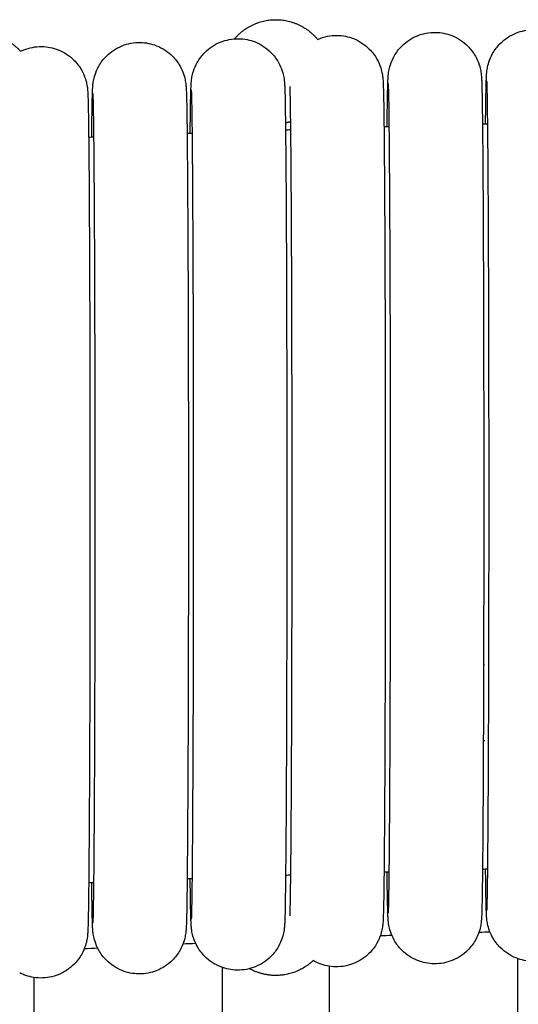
# Model space of a CAD drawing. Header units: millimetres. Extents: x -31695 to -19845, y -5614 to 7253.
# Tile 406 of 432: x -22234 to -22215, y 5516 to 5553. Entities that reach past the tile are written whole.
import ezdxf

# ---------------------------------------------------------------- set-up
doc = ezdxf.new("R2010")
doc.units = ezdxf.units.MM
doc.layers.add('2d', color=7, linetype='Continuous', true_color=0x000000)

msp = doc.modelspace()

# ---------------------------------------------------------------- linework, layer by layer
at = {"layer": '2d', "linetype": 'Continuous', "lineweight": -3}
for points, weights, knots in [([(-22226.074, 5552.129), (-22225.474, 5552.848), (-22224.525, 5552.848), (-22223.561, 5552.848), (-22222.96, 5552.11)], [0.855718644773, 0.835746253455, 1, 0.833517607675, 0.856294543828], [0.7662981, 0.7662981, 0.7662981, 0.9424778, 0.9424778, 1.1210479, 1.1210479, 1.1210479]), ([(-22237.1, 5551.672), (-22236.504, 5552.323), (-22235.611, 5552.323), (-22234.71, 5552.323), (-22234.113, 5551.662)], [0.854187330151, 0.843918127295, 1, 0.842737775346, 0.854352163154], [0.7750633, 0.7750633, 0.7750633, 0.9424778, 0.9424778, 1.1111583, 1.1111583, 1.1111583]), ([(-22223.127, 5517.493), (-22223.71, 5516.935), (-22224.525, 5516.935), (-22225.053, 5516.935), (-22225.512, 5517.189)], [0.853579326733, 0.855502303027, 1, 0.901507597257, 0.869256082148], [1.4158071, 1.4158071, 1.4158071, 1.5707963, 1.5707963, 1.6764399, 1.6764399, 1.6764399])]:
    msp.add_rational_spline(points, weights, degree=2, knots=knots, dxfattribs=at)
for points, knots in [([(-22216.647, 5548.934), (-22216.644, 5549.195), (-22216.642, 5549.43), (-22216.633, 5550.021), (-22216.628, 5550.303), (-22216.619, 5550.578), (-22216.617, 5550.632), (-22216.613, 5550.731), (-22216.609, 5550.799), (-22216.6, 5550.892), (-22216.596, 5550.943), (-22216.568, 5551.09), (-22216.552, 5551.163), (-22216.49, 5551.356), (-22216.442, 5551.47), (-22216.306, 5551.712), (-22216.208, 5551.843), (-22216.094, 5551.956), (-22215.925, 5552.125), (-22215.723, 5552.258), (-22215.295, 5552.428), (-22215.077, 5552.469), (-22214.825, 5552.469), (-22214.615, 5552.465), (-22214.407, 5552.424), (-22213.989, 5552.258), (-22213.787, 5552.125), (-22213.618, 5551.956), (-22213.504, 5551.843), (-22213.406, 5551.712), (-22213.27, 5551.47), (-22213.222, 5551.356), (-22213.16, 5551.163), (-22213.143, 5551.09), (-22213.116, 5550.943), (-22213.112, 5550.892), (-22213.103, 5550.798), (-22213.099, 5550.73), (-22213.095, 5550.631), (-22213.093, 5550.577), (-22213.084, 5550.302), (-22213.079, 5550.02), (-22213.062, 5548.835), (-22213.052, 5547.642), (-22213.043, 5546.115), (-22213.026, 5543.151), (-22213.017, 5539.141), (-22213.017, 5534.968), (-22213.017, 5530.794), (-22213.026, 5526.784), (-22213.043, 5523.821), (-22213.052, 5522.295), (-22213.062, 5521.101), (-22213.079, 5519.917), (-22213.084, 5519.635), (-22213.093, 5519.361), (-22213.095, 5519.307), (-22213.099, 5519.208), (-22213.103, 5519.139), (-22213.112, 5519.046), (-22213.116, 5518.995), (-22213.143, 5518.848), (-22213.16, 5518.775), (-22213.222, 5518.582), (-22213.27, 5518.468), (-22213.406, 5518.226), (-22213.504, 5518.096), (-22213.618, 5517.982), (-22213.787, 5517.813), (-22213.989, 5517.68), (-22214.417, 5517.511), (-22214.635, 5517.469), (-22214.887, 5517.469), (-22215.097, 5517.473), (-22215.305, 5517.515), (-22215.723, 5517.68), (-22215.925, 5517.813), (-22216.094, 5517.982), (-22216.208, 5518.096), (-22216.306, 5518.226), (-22216.442, 5518.468), (-22216.49, 5518.582), (-22216.552, 5518.775), (-22216.568, 5518.848), (-22216.596, 5518.996), (-22216.6, 5519.047), (-22216.609, 5519.14), (-22216.613, 5519.208), (-22216.617, 5519.307), (-22216.619, 5519.361), (-22216.628, 5519.636), (-22216.633, 5519.918), (-22216.641, 5520.487), (-22216.644, 5520.695), (-22216.646, 5520.924)], [-37.03825, -37.03825, -37.03825, -37.03825, -35.348113, -35.348113, -32.257505, -32.257505, -31.248718, -31.248718, -30.435299, -30.435299, -29.931752, -29.931752, -29.585865, -29.585865, -29.18645, -29.18645, -28.655957, -28.655957, -28.655957, -27.934054, -27.934054, -27.237592, -27.237592, -27.237592, -26.604135, -26.604135, -25.882445, -25.882445, -25.882445, -25.353362, -25.353362, -24.955008, -24.955008, -24.61004, -24.61004, -24.104718, -24.104718, -23.292803, -23.292803, -22.283607, -22.283607, -19.191131, -19.191131, -12.698697, -12.698697, -12.698697, 0, 0, 0, 12.698698, 12.698698, 12.698698, 19.187054, 19.187054, 22.277662, 22.277662, 23.286449, 23.286449, 24.099868, 24.099868, 24.603415, 24.603415, 24.949302, 24.949302, 25.348717, 25.348717, 25.87921, 25.87921, 25.87921, 26.601113, 26.601113, 27.297575, 27.297575, 27.297575, 27.931032, 27.931032, 28.652722, 28.652722, 28.652722, 29.181805, 29.181805, 29.580159, 29.580159, 29.925127, 29.925127, 30.430449, 30.430449, 31.242364, 31.242364, 32.25156, 32.25156, 35.344036, 35.344036, 36.855599, 36.855599, 36.855599, 36.855599]), ([(-22227.742, 5548.585), (-22227.739, 5548.851), (-22227.736, 5549.091), (-22227.728, 5549.685), (-22227.722, 5549.967), (-22227.714, 5550.242), (-22227.712, 5550.296), (-22227.707, 5550.395), (-22227.704, 5550.463), (-22227.695, 5550.557), (-22227.69, 5550.607), (-22227.663, 5550.754), (-22227.647, 5550.827), (-22227.585, 5551.02), (-22227.536, 5551.135), (-22227.401, 5551.377), (-22227.302, 5551.507), (-22227.189, 5551.621), (-22227.02, 5551.789), (-22226.818, 5551.922), (-22226.39, 5552.092), (-22226.171, 5552.134), (-22225.919, 5552.133), (-22225.709, 5552.129), (-22225.502, 5552.088), (-22225.084, 5551.922), (-22224.882, 5551.789), (-22224.713, 5551.621), (-22224.599, 5551.507), (-22224.501, 5551.377), (-22224.365, 5551.135), (-22224.316, 5551.02), (-22224.254, 5550.827), (-22224.238, 5550.754), (-22224.211, 5550.607), (-22224.207, 5550.556), (-22224.198, 5550.463), (-22224.194, 5550.394), (-22224.189, 5550.295), (-22224.187, 5550.241), (-22224.179, 5549.967), (-22224.174, 5549.684), (-22224.157, 5548.5), (-22224.146, 5547.306), (-22224.138, 5545.779), (-22224.121, 5542.815), (-22224.112, 5538.806), (-22224.112, 5534.632)], [72.005267, 72.005267, 72.005267, 72.005267, 73.722221, 73.722221, 76.812828, 76.812828, 77.821616, 77.821616, 78.635035, 78.635035, 79.138582, 79.138582, 79.484469, 79.484469, 79.883884, 79.883884, 80.414377, 80.414377, 80.414377, 81.13628, 81.13628, 81.832742, 81.832742, 81.832742, 82.466199, 82.466199, 83.187889, 83.187889, 83.187889, 83.716972, 83.716972, 84.115326, 84.115326, 84.460294, 84.460294, 84.965616, 84.965616, 85.777531, 85.777531, 86.786727, 86.786727, 89.879203, 89.879203, 96.371637, 96.371637, 96.371637, 109.070334, 109.070334, 109.070334, 109.070334]), ([(-22222.96, 5552.11), (-22222.692, 5552.218), (-22222.474, 5552.259), (-22222.222, 5552.259), (-22222.012, 5552.255), (-22221.804, 5552.214), (-22221.386, 5552.048), (-22221.184, 5551.915), (-22221.015, 5551.746), (-22220.901, 5551.633), (-22220.803, 5551.502), (-22220.667, 5551.26), (-22220.619, 5551.146), (-22220.557, 5550.953), (-22220.54, 5550.88), (-22220.513, 5550.733), (-22220.509, 5550.682), (-22220.5, 5550.588), (-22220.496, 5550.52), (-22220.492, 5550.421), (-22220.49, 5550.367), (-22220.481, 5550.092), (-22220.476, 5549.81), (-22220.459, 5548.625), (-22220.449, 5547.432), (-22220.44, 5545.905), (-22220.423, 5542.941), (-22220.414, 5538.932), (-22220.414, 5534.758), (-22220.414, 5530.584), (-22220.423, 5526.574), (-22220.44, 5523.611), (-22220.449, 5522.085), (-22220.459, 5520.891), (-22220.476, 5519.707), (-22220.481, 5519.425), (-22220.49, 5519.151), (-22220.492, 5519.097), (-22220.496, 5518.998), (-22220.5, 5518.929), (-22220.509, 5518.836), (-22220.513, 5518.785), (-22220.54, 5518.638), (-22220.557, 5518.565), (-22220.619, 5518.372), (-22220.667, 5518.258), (-22220.803, 5518.016), (-22220.901, 5517.886), (-22221.015, 5517.772), (-22221.184, 5517.603), (-22221.386, 5517.47), (-22221.814, 5517.301), (-22222.032, 5517.259), (-22222.284, 5517.259), (-22222.494, 5517.263), (-22222.702, 5517.305), (-22222.976, 5517.413), (-22223.053, 5517.45), (-22223.127, 5517.493)], [-28.002198, -28.002198, -28.002198, -28.002198, -27.304891, -27.304891, -27.304891, -26.670664, -26.670664, -25.948098, -25.948098, -25.948098, -25.418372, -25.418372, -25.019535, -25.019535, -24.674148, -24.674148, -24.168212, -24.168212, -23.355312, -23.355312, -22.34489, -22.34489, -19.248659, -19.248659, -12.748342, -12.748342, -12.748342, -0.034226, -0.034226, -0.034226, 12.679891, 12.679891, 12.679891, 19.176125, 19.176125, 22.270485, 22.270485, 23.280498, 23.280498, 24.094905, 24.094905, 24.599063, 24.599063, 24.94537, 24.94537, 25.34527, 25.34527, 25.876407, 25.876407, 25.876407, 26.599187, 26.599187, 27.296494, 27.296494, 27.296494, 27.93072, 27.93072, 28.187796, 28.187796, 28.187796, 28.187796]), ([(-22220.346, 5548.831), (-22220.343, 5549.094), (-22220.34, 5549.331), (-22220.332, 5549.923), (-22220.326, 5550.205), (-22220.318, 5550.48), (-22220.316, 5550.534), (-22220.311, 5550.633), (-22220.308, 5550.701), (-22220.299, 5550.794), (-22220.294, 5550.845), (-22220.267, 5550.992), (-22220.251, 5551.065), (-22220.189, 5551.258), (-22220.14, 5551.372), (-22220.005, 5551.614), (-22219.906, 5551.745), (-22219.793, 5551.858), (-22219.624, 5552.027), (-22219.422, 5552.16), (-22218.994, 5552.33), (-22218.775, 5552.371), (-22218.523, 5552.371), (-22218.313, 5552.367), (-22218.106, 5552.326), (-22217.688, 5552.16), (-22217.485, 5552.027), (-22217.317, 5551.858), (-22217.203, 5551.745), (-22217.105, 5551.614), (-22216.969, 5551.372), (-22216.92, 5551.258), (-22216.858, 5551.065), (-22216.842, 5550.992), (-22216.815, 5550.844), (-22216.81, 5550.794), (-22216.802, 5550.7), (-22216.798, 5550.632), (-22216.793, 5550.533), (-22216.791, 5550.479), (-22216.783, 5550.204), (-22216.777, 5549.922), (-22216.761, 5548.737), (-22216.75, 5547.544), (-22216.742, 5546.017), (-22216.725, 5543.053), (-22216.716, 5539.043), (-22216.716, 5534.87)], [72.023126, 72.023126, 72.023126, 72.023126, 73.722221, 73.722221, 76.812828, 76.812828, 77.821616, 77.821616, 78.635035, 78.635035, 79.138582, 79.138582, 79.484469, 79.484469, 79.883884, 79.883884, 80.414377, 80.414377, 80.414377, 81.13628, 81.13628, 81.832742, 81.832742, 81.832742, 82.466199, 82.466199, 83.187889, 83.187889, 83.187889, 83.716972, 83.716972, 84.115326, 84.115326, 84.460294, 84.460294, 84.965616, 84.965616, 85.777531, 85.777531, 86.786727, 86.786727, 89.879203, 89.879203, 96.371637, 96.371637, 96.371637, 109.070334, 109.070334, 109.070334, 109.070334]), ([(-22234.113, 5551.663), (-22234.072, 5551.683), (-22234.031, 5551.701), (-22233.784, 5551.799), (-22233.565, 5551.84), (-22233.314, 5551.84), (-22233.104, 5551.836), (-22232.896, 5551.795), (-22232.478, 5551.629), (-22232.276, 5551.496), (-22232.107, 5551.328), (-22231.993, 5551.214), (-22231.895, 5551.083), (-22231.759, 5550.841), (-22231.711, 5550.727), (-22231.649, 5550.534), (-22231.632, 5550.461), (-22231.605, 5550.314), (-22231.601, 5550.263), (-22231.592, 5550.169), (-22231.588, 5550.101), (-22231.583, 5550.002), (-22231.581, 5549.948), (-22231.573, 5549.674), (-22231.568, 5549.391), (-22231.551, 5548.206), (-22231.54, 5547.013), (-22231.532, 5545.486), (-22231.515, 5542.522), (-22231.506, 5538.513), (-22231.506, 5534.339)], [81.000061, 81.000061, 81.000061, 81.000061, 81.13628, 81.13628, 81.832742, 81.832742, 81.832742, 82.466199, 82.466199, 83.187889, 83.187889, 83.187889, 83.716972, 83.716972, 84.115326, 84.115326, 84.460294, 84.460294, 84.965616, 84.965616, 85.777531, 85.777531, 86.786727, 86.786727, 89.879203, 89.879203, 96.371637, 96.371637, 96.371637, 109.070334, 109.070334, 109.070334, 109.070334]), ([(-22231.44, 5548.442), (-22231.437, 5548.709), (-22231.434, 5548.95), (-22231.425, 5549.546), (-22231.42, 5549.828), (-22231.411, 5550.102), (-22231.409, 5550.156), (-22231.405, 5550.255), (-22231.401, 5550.323), (-22231.392, 5550.417), (-22231.388, 5550.468), (-22231.361, 5550.615), (-22231.344, 5550.688), (-22231.282, 5550.881), (-22231.234, 5550.995), (-22231.098, 5551.237), (-22231, 5551.367), (-22230.886, 5551.481), (-22230.717, 5551.65), (-22230.515, 5551.783), (-22230.087, 5551.952), (-22229.869, 5551.994), (-22229.617, 5551.994), (-22229.407, 5551.99), (-22229.199, 5551.948), (-22228.781, 5551.783), (-22228.579, 5551.65), (-22228.41, 5551.481), (-22228.296, 5551.367), (-22228.198, 5551.237), (-22228.062, 5550.995), (-22228.014, 5550.881), (-22227.952, 5550.688), (-22227.936, 5550.615), (-22227.908, 5550.467), (-22227.904, 5550.416), (-22227.895, 5550.323), (-22227.891, 5550.255), (-22227.887, 5550.156), (-22227.885, 5550.102), (-22227.876, 5549.827), (-22227.871, 5549.545), (-22227.854, 5548.36), (-22227.844, 5547.166), (-22227.835, 5545.64), (-22227.818, 5542.676), (-22227.809, 5538.666), (-22227.809, 5534.492)], [71.996859, 71.996859, 71.996859, 71.996859, 73.722221, 73.722221, 76.812828, 76.812828, 77.821616, 77.821616, 78.635035, 78.635035, 79.138582, 79.138582, 79.484469, 79.484469, 79.883884, 79.883884, 80.414377, 80.414377, 80.414377, 81.13628, 81.13628, 81.832742, 81.832742, 81.832742, 82.466199, 82.466199, 83.187889, 83.187889, 83.187889, 83.716972, 83.716972, 84.115326, 84.115326, 84.460294, 84.460294, 84.965616, 84.965616, 85.777531, 85.777531, 86.786727, 86.786727, 89.879203, 89.879203, 96.371637, 96.371637, 96.371637, 109.070334, 109.070334, 109.070334, 109.070334]), ([(-22223.914, 5534.758), (-22223.914, 5538.924), (-22223.923, 5542.931), (-22223.94, 5545.885), (-22223.95, 5547.643), (-22223.962, 5548.971), (-22223.981, 5550.015), (-22223.987, 5550.238), (-22223.992, 5550.337)], [0, 0, 0, 0, 12.967343, 12.967343, 12.967343, 20.739773, 20.739773, 23.783996, 23.783996, 23.783996, 23.783996]), ([(-22220.216, 5534.87), (-22220.216, 5539.036), (-22220.225, 5543.043), (-22220.242, 5545.997), (-22220.252, 5547.755), (-22220.264, 5549.083), (-22220.282, 5550.127), (-22220.289, 5550.35), (-22220.293, 5550.448)], [0, 0, 0, 0, 12.967343, 12.967343, 12.967343, 20.739773, 20.739773, 23.783996, 23.783996, 23.783996, 23.783996]), ([(-22216.517, 5534.968), (-22216.517, 5539.134), (-22216.526, 5543.141), (-22216.543, 5546.095), (-22216.553, 5547.853), (-22216.565, 5549.181), (-22216.584, 5550.225), (-22216.59, 5550.448), (-22216.595, 5550.546)], [0, 0, 0, 0, 12.967343, 12.967343, 12.967343, 20.739773, 20.739773, 23.783996, 23.783996, 23.783996, 23.783996]), ([(-22231.309, 5534.492), (-22231.309, 5538.659), (-22231.318, 5542.666), (-22231.335, 5545.62), (-22231.345, 5547.378), (-22231.357, 5548.706), (-22231.376, 5549.75), (-22231.382, 5549.973), (-22231.387, 5550.071)], [0, 0, 0, 0, 12.967343, 12.967343, 12.967343, 20.739773, 20.739773, 23.783996, 23.783996, 23.783996, 23.783996]), ([(-22227.612, 5534.632), (-22227.612, 5538.799), (-22227.621, 5542.805), (-22227.638, 5545.759), (-22227.648, 5547.517), (-22227.66, 5548.846), (-22227.678, 5549.889), (-22227.685, 5550.112), (-22227.69, 5550.211)], [0, 0, 0, 0, 12.967343, 12.967343, 12.967343, 20.739773, 20.739773, 23.783996, 23.783996, 23.783996, 23.783996]), ([(-22223.992, 5519.182), (-22223.989, 5519.23), (-22223.988, 5519.273), (-22223.983, 5519.434), (-22223.979, 5519.596), (-22223.962, 5520.546), (-22223.95, 5521.873), (-22223.94, 5523.631), (-22223.923, 5526.584), (-22223.914, 5530.591), (-22223.914, 5534.758)], [3.382838, 3.382838, 3.382838, 3.382838, 4.385952, 4.385952, 6.466044, 6.466044, 14.246477, 14.246477, 14.246477, 27.20762, 27.20762, 27.20762, 27.20762]), ([(-22216.716, 5534.87), (-22216.716, 5530.696), (-22216.725, 5526.686), (-22216.742, 5523.723), (-22216.75, 5522.197), (-22216.761, 5521.003), (-22216.777, 5519.819), (-22216.783, 5519.537), (-22216.791, 5519.263), (-22216.793, 5519.209), (-22216.798, 5519.11), (-22216.802, 5519.041), (-22216.811, 5518.948), (-22216.815, 5518.897), (-22216.842, 5518.75), (-22216.858, 5518.677), (-22216.92, 5518.484), (-22216.969, 5518.37), (-22217.105, 5518.128), (-22217.203, 5517.998), (-22217.317, 5517.884), (-22217.485, 5517.715), (-22217.688, 5517.582), (-22218.115, 5517.413), (-22218.334, 5517.371), (-22218.586, 5517.371), (-22218.796, 5517.375), (-22219.004, 5517.417), (-22219.422, 5517.582), (-22219.624, 5517.715), (-22219.793, 5517.884), (-22219.906, 5517.998), (-22220.005, 5518.128), (-22220.14, 5518.37), (-22220.189, 5518.484), (-22220.251, 5518.677), (-22220.267, 5518.75), (-22220.294, 5518.898), (-22220.299, 5518.949), (-22220.308, 5519.042), (-22220.311, 5519.11), (-22220.316, 5519.209), (-22220.318, 5519.263), (-22220.326, 5519.538), (-22220.332, 5519.82), (-22220.34, 5520.387), (-22220.342, 5520.593), (-22220.345, 5520.818)], [0, 0, 0, 0, 12.698698, 12.698698, 12.698698, 19.187054, 19.187054, 22.277662, 22.277662, 23.286449, 23.286449, 24.099868, 24.099868, 24.603415, 24.603415, 24.949302, 24.949302, 25.348717, 25.348717, 25.87921, 25.87921, 25.87921, 26.601113, 26.601113, 27.297575, 27.297575, 27.297575, 27.931032, 27.931032, 28.652722, 28.652722, 28.652722, 29.181805, 29.181805, 29.580159, 29.580159, 29.925127, 29.925127, 30.430449, 30.430449, 31.242364, 31.242364, 32.25156, 32.25156, 35.344036, 35.344036, 36.839441, 36.839441, 36.839441, 36.839441]), ([(-22220.293, 5519.294), (-22220.291, 5519.342), (-22220.289, 5519.385), (-22220.284, 5519.546), (-22220.281, 5519.708), (-22220.264, 5520.657), (-22220.252, 5521.985), (-22220.242, 5523.743), (-22220.225, 5526.696), (-22220.216, 5530.703), (-22220.216, 5534.87)], [3.382838, 3.382838, 3.382838, 3.382838, 4.385952, 4.385952, 6.466044, 6.466044, 14.246477, 14.246477, 14.246477, 27.20762, 27.20762, 27.20762, 27.20762]), ([(-22216.595, 5519.392), (-22216.592, 5519.44), (-22216.591, 5519.483), (-22216.586, 5519.644), (-22216.582, 5519.806), (-22216.565, 5520.756), (-22216.553, 5522.083), (-22216.543, 5523.841), (-22216.526, 5526.794), (-22216.517, 5530.801), (-22216.517, 5534.968)], [3.382838, 3.382838, 3.382838, 3.382838, 4.385952, 4.385952, 6.466044, 6.466044, 14.246477, 14.246477, 14.246477, 27.20762, 27.20762, 27.20762, 27.20762]), ([(-22231.506, 5534.339), (-22231.506, 5530.165), (-22231.515, 5526.155), (-22231.532, 5523.192), (-22231.541, 5521.666), (-22231.551, 5520.472), (-22231.568, 5519.288), (-22231.573, 5519.006), (-22231.581, 5518.732), (-22231.583, 5518.678), (-22231.588, 5518.579), (-22231.592, 5518.511), (-22231.601, 5518.417), (-22231.605, 5518.366), (-22231.632, 5518.219), (-22231.649, 5518.146), (-22231.711, 5517.953), (-22231.759, 5517.839), (-22231.895, 5517.597), (-22231.993, 5517.467), (-22232.107, 5517.353), (-22232.276, 5517.184), (-22232.478, 5517.051), (-22232.906, 5516.882), (-22233.124, 5516.84), (-22233.376, 5516.84), (-22233.586, 5516.844), (-22233.794, 5516.886), (-22234.043, 5516.984), (-22234.095, 5517.008), (-22234.145, 5517.034)], [0, 0, 0, 0, 12.698698, 12.698698, 12.698698, 19.187054, 19.187054, 22.277662, 22.277662, 23.286449, 23.286449, 24.099868, 24.099868, 24.603415, 24.603415, 24.949302, 24.949302, 25.348717, 25.348717, 25.87921, 25.87921, 25.87921, 26.601113, 26.601113, 27.297575, 27.297575, 27.297575, 27.931032, 27.931032, 28.103832, 28.103832, 28.103832, 28.103832]), ([(-22227.809, 5534.492), (-22227.809, 5530.318), (-22227.818, 5526.309), (-22227.835, 5523.346), (-22227.844, 5521.819), (-22227.854, 5520.626), (-22227.871, 5519.442), (-22227.876, 5519.16), (-22227.885, 5518.885), (-22227.887, 5518.831), (-22227.891, 5518.732), (-22227.895, 5518.664), (-22227.904, 5518.571), (-22227.908, 5518.52), (-22227.936, 5518.373), (-22227.952, 5518.3), (-22228.014, 5518.107), (-22228.062, 5517.993), (-22228.198, 5517.751), (-22228.296, 5517.62), (-22228.41, 5517.507), (-22228.579, 5517.338), (-22228.781, 5517.205), (-22229.209, 5517.035), (-22229.427, 5516.994), (-22229.679, 5516.994), (-22229.889, 5516.998), (-22230.097, 5517.039), (-22230.515, 5517.205), (-22230.717, 5517.338), (-22230.886, 5517.507), (-22231, 5517.62), (-22231.098, 5517.751), (-22231.234, 5517.993), (-22231.282, 5518.107), (-22231.344, 5518.3), (-22231.361, 5518.373), (-22231.388, 5518.52), (-22231.392, 5518.571), (-22231.401, 5518.665), (-22231.405, 5518.733), (-22231.409, 5518.832), (-22231.411, 5518.886), (-22231.42, 5519.16), (-22231.425, 5519.443), (-22231.433, 5520.004), (-22231.436, 5520.201), (-22231.438, 5520.418)], [0, 0, 0, 0, 12.698698, 12.698698, 12.698698, 19.187054, 19.187054, 22.277662, 22.277662, 23.286449, 23.286449, 24.099868, 24.099868, 24.603415, 24.603415, 24.949302, 24.949302, 25.348717, 25.348717, 25.87921, 25.87921, 25.87921, 26.601113, 26.601113, 27.297575, 27.297575, 27.297575, 27.931032, 27.931032, 28.652722, 28.652722, 28.652722, 29.181805, 29.181805, 29.580159, 29.580159, 29.925127, 29.925127, 30.430449, 30.430449, 31.242364, 31.242364, 32.25156, 32.25156, 35.344036, 35.344036, 36.788095, 36.788095, 36.788095, 36.788095]), ([(-22231.387, 5518.916), (-22231.384, 5518.964), (-22231.383, 5519.007), (-22231.378, 5519.169), (-22231.374, 5519.33), (-22231.357, 5520.28), (-22231.345, 5521.608), (-22231.335, 5523.366), (-22231.318, 5526.319), (-22231.309, 5530.325), (-22231.309, 5534.492)], [3.382838, 3.382838, 3.382838, 3.382838, 4.385952, 4.385952, 6.466044, 6.466044, 14.246477, 14.246477, 14.246477, 27.20762, 27.20762, 27.20762, 27.20762]), ([(-22224.112, 5534.632), (-22224.112, 5530.458), (-22224.121, 5526.448), (-22224.138, 5523.485), (-22224.146, 5521.959), (-22224.157, 5520.766), (-22224.174, 5519.582), (-22224.179, 5519.299), (-22224.187, 5519.025), (-22224.189, 5518.971), (-22224.194, 5518.872), (-22224.198, 5518.804), (-22224.207, 5518.71), (-22224.211, 5518.66), (-22224.238, 5518.513), (-22224.254, 5518.439), (-22224.316, 5518.247), (-22224.365, 5518.132), (-22224.501, 5517.89), (-22224.599, 5517.76), (-22224.713, 5517.646), (-22224.882, 5517.477), (-22225.084, 5517.344), (-22225.511, 5517.175), (-22225.73, 5517.133), (-22225.982, 5517.134), (-22226.192, 5517.137), (-22226.4, 5517.179), (-22226.818, 5517.344), (-22227.02, 5517.477), (-22227.189, 5517.646), (-22227.302, 5517.76), (-22227.401, 5517.89), (-22227.536, 5518.132), (-22227.585, 5518.247), (-22227.647, 5518.439), (-22227.663, 5518.513), (-22227.69, 5518.66), (-22227.695, 5518.711), (-22227.704, 5518.804), (-22227.708, 5518.872), (-22227.712, 5518.971), (-22227.714, 5519.026), (-22227.722, 5519.3), (-22227.728, 5519.583), (-22227.736, 5520.145), (-22227.738, 5520.346), (-22227.741, 5520.566)], [0, 0, 0, 0, 12.698698, 12.698698, 12.698698, 19.187054, 19.187054, 22.277662, 22.277662, 23.286449, 23.286449, 24.099868, 24.099868, 24.603415, 24.603415, 24.949302, 24.949302, 25.348717, 25.348717, 25.87921, 25.87921, 25.87921, 26.601113, 26.601113, 27.297575, 27.297575, 27.297575, 27.931032, 27.931032, 28.652722, 28.652722, 28.652722, 29.181805, 29.181805, 29.580159, 29.580159, 29.925127, 29.925127, 30.430449, 30.430449, 31.242364, 31.242364, 32.25156, 32.25156, 35.344036, 35.344036, 36.805692, 36.805692, 36.805692, 36.805692]), ([(-22227.69, 5519.056), (-22227.687, 5519.104), (-22227.685, 5519.147), (-22227.68, 5519.309), (-22227.677, 5519.47), (-22227.66, 5520.42), (-22227.648, 5521.747), (-22227.638, 5523.505), (-22227.621, 5526.459), (-22227.612, 5530.465), (-22227.612, 5534.632)], [3.382838, 3.382838, 3.382838, 3.382838, 4.385952, 4.385952, 6.466044, 6.466044, 14.246477, 14.246477, 14.246477, 27.20762, 27.20762, 27.20762, 27.20762])]:
    msp.add_open_spline(points, degree=3, knots=knots, dxfattribs=at)
msp.add_rational_spline([(-22223.965, 5549.013), (-22224.063, 5548.985), (-22224.164, 5548.967)], [0.909569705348, 0.921633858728, 0.936296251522], degree=2, dxfattribs=at)
for points, degree in [([(-22220.462, 5548.828), (-22220.396, 5548.83), (-22220.33, 5548.832), (-22220.263, 5548.834)], 3), ([(-22216.764, 5548.931), (-22216.698, 5548.932), (-22216.631, 5548.934), (-22216.564, 5548.936)], 3), ([(-22231.555, 5548.437), (-22231.489, 5548.44), (-22231.423, 5548.443), (-22231.357, 5548.445)], 3), ([(-22227.858, 5548.581), (-22227.792, 5548.583), (-22227.726, 5548.586), (-22227.66, 5548.588)], 3), ([(-22224.16, 5548.711), (-22224.094, 5548.713), (-22224.028, 5548.716), (-22223.962, 5548.718)], 3), ([(-22216.723, 5528.62), (-22216.711, 5528.62), (-22216.699, 5528.621), (-22216.687, 5528.621)], 3), ([(-22216.732, 5525.765), (-22216.714, 5525.766), (-22216.696, 5525.766), (-22216.678, 5525.767)], 3), ([(-22223.963, 5520.702), (-22224.028, 5520.7), (-22224.094, 5520.697), (-22224.159, 5520.695)], 3), ([(-22220.265, 5520.821), (-22220.33, 5520.819), (-22220.396, 5520.817), (-22220.461, 5520.815)], 3), ([(-22216.566, 5520.926), (-22216.631, 5520.924), (-22216.697, 5520.923), (-22216.763, 5520.921)], 3), ([(-22231.358, 5520.421), (-22231.423, 5520.419), (-22231.488, 5520.416), (-22231.553, 5520.413)], 3), ([(-22227.66, 5520.569), (-22227.726, 5520.566), (-22227.791, 5520.564), (-22227.856, 5520.561)], 3), ([(-22220.166, 5518.438), (-22220.312, 5518.432), (-22220.458, 5518.427), (-22220.604, 5518.421)], 3), ([(-22216.479, 5518.564), (-22216.619, 5518.559), (-22216.759, 5518.555), (-22216.899, 5518.55)], 3), ([(-22227.532, 5518.134), (-22227.693, 5518.127), (-22227.854, 5518.12), (-22228.015, 5518.112)], 3), ([(-22231.212, 5517.958), (-22231.382, 5517.949), (-22231.553, 5517.94), (-22231.723, 5517.932)], 3), ([(-22215.433, 5488.537), (-22215.433, 5503.052), (-22215.433, 5517.567)], 2), ([(-22226.535, 5517.234), (-22226.531, 5517.222), (-22226.528, 5517.211), (-22226.525, 5517.2)], 3), ([(-22226.525, 5485.156), (-22226.525, 5501.193), (-22226.525, 5517.23)], 2), ([(-22222.525, 5517.28), (-22222.525, 5501.218), (-22222.525, 5485.156)], 2), ([(-22233.611, 5516.86), (-22233.611, 5500.745), (-22233.61, 5484.63)], 2)]:
    msp.add_open_spline(points, degree=degree, dxfattribs=at)

doc.saveas('drawing.dxf')
